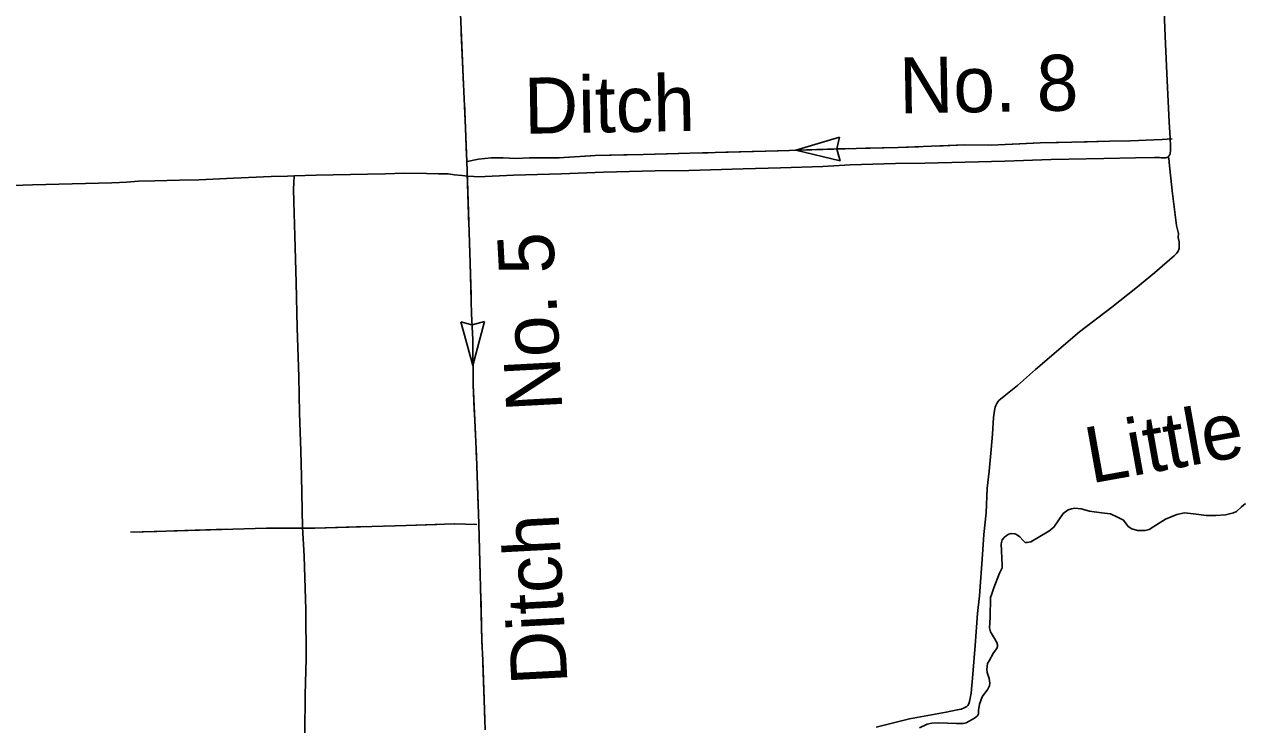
# Model space of a CAD drawing. Extents: x -117616 to 64730, y 54117 to 789866.
# Drawn here: x 62704.7 to 62888.1, y 54758.9 to 54864.5 of the extents above; entities that cross this region are included whole.
import ezdxf

# ---------------------------------------------------------------- set-up
doc = ezdxf.new("R2010")
doc.units = 0
for name, color, linetype in [('34', 7, 'Continuous'), ('35', 7, 'Continuous'), ('43', 7, 'Continuous')]:
    doc.layers.add(name, color=color, linetype=linetype)

msp = doc.modelspace()

# ---------------------------------------------------------------- linework, layer by layer
at = {"layer": '34'}
for points in [[(62876.37, 54867.69), (62876.62, 54861.55), (62876.85, 54856.06), (62877.18, 54849.79), (62877.32, 54847.42), (62877.37, 54846.11), (62877.34, 54845.4), (62877.32, 54845.21), (62877.29, 54845), (62877.21, 54844.79), (62877.12, 54844.67), (62876.96, 54844.5)], [(62876.96, 54844.5), (62876.85, 54844.46), (62876.74, 54844.43), (62876.59, 54844.41), (62876.31, 54844.41), (62875.98, 54844.41), (62875.7, 54844.43), (62874.95, 54844.47), (62872.11, 54844.4), (62867.31, 54844.32), (62859.38, 54844.14), (62852.42, 54843.9), (62846.4, 54843.76), (62840.34, 54843.57), (62835.91, 54843.53), (62829.09, 54843.32), (62824.99, 54843.11), (62818.58, 54842.88), (62812.98, 54842.76), (62804.78, 54842.48), (62799.71, 54842.43), (62791.91, 54842.22), (62785.58, 54841.99), (62778.39, 54841.78), (62773.06, 54841.54), (62772.37, 54841.57), (62771.42, 54841.64), (62770.64, 54841.75), (62769.5, 54841.85), (62768.53, 54841.98), (62767.04, 54841.99), (62765.26, 54842.03), (62761.84, 54842.08), (62759.07, 54841.99), (62756.36, 54841.92), (62748.63, 54841.8), (62745.31, 54841.67)], [(62876.96, 54844.5), (62877.05, 54844.45), (62877.07, 54844.42), (62877.09, 54844.4), (62877.1, 54844.37), (62877.13, 54844.24), (62877.17, 54843.87), (62877.18, 54843.67), (62877.6, 54839.42), (62878.28, 54834.18), (62878.55, 54832.98), (62878.52, 54832.4), (62878.65, 54831.72), (62878.68, 54831.22), (62878.68, 54830.72), (62878.52, 54830.33), (62878.26, 54829.99), (62877.92, 54829.64), (62876.87, 54828.72), (62874.96, 54827.08), (62872.13, 54824.77), (62868.52, 54821.88), (62863.63, 54818.19)], [(62664.84, 54839.42), (62666.14, 54839.2), (62666.74, 54839.14), (62667.5, 54839.14), (62672.78, 54839.27), (62680.26, 54839.57), (62687.18, 54839.78), (62692.85, 54839.99), (62698.47, 54840.1), (62705.91, 54840.35), (62717.85, 54840.63), (62719, 54840.68), (62720.04, 54840.72), (62721.87, 54840.86), (62724.33, 54840.93), (62728.05, 54841.02), (62730.97, 54841.09), (62736.16, 54841.32), (62741.83, 54841.57), (62744.31, 54841.62), (62745.31, 54841.67)], [(62745.31, 54841.67), (62745.26, 54840.56), (62745.24, 54839.73), (62745.26, 54837.75), (62745.41, 54832.62), (62745.64, 54825.59), (62745.78, 54818.79), (62746.02, 54811.38), (62746.14, 54805.98), (62746.34, 54800.18), (62746.42, 54796.42), (62746.58, 54788.73), (62746.82, 54784.33), (62747.06, 54776.25), (62747.14, 54768.88), (62746.98, 54763.48), (62746.9, 54757.56), (62747.06, 54754.07), (62747.14, 54752.59), (62747.26, 54750.71), (62747.34, 54748.59), (62747.3, 54744.03), (62747.34, 54735.82)], [(62863.63, 54818.19), (62857.04, 54812.48), (62854.32, 54810.06), (62852.54, 54808.67), (62851.75, 54808.03), (62851.52, 54807.8), (62851.37, 54807.61), (62851.2, 54807.38), (62851.05, 54807.08), (62850.95, 54806.79), (62850.82, 54806.29), (62850.67, 54805.23), (62850.56, 54802.72), (62850.35, 54800.42), (62850.03, 54797.15), (62849.73, 54794.62), (62849.59, 54790.88), (62849.22, 54787.6), (62849.06, 54784.59), (62848.6, 54778.37), (62848.3, 54775.68), (62847.94, 54770.9), (62847.57, 54766.58), (62847.34, 54763.68), (62847.09, 54762.44), (62846.97, 54762.09), (62846.84, 54761.85), (62846.68, 54761.71), (62846.29, 54761.49), (62845.82, 54761.3), (62845.24, 54761.16), (62843.54, 54760.85), (62838.05, 54759.85), (62833.03, 54758.56)]]:
    msp.add_lwpolyline(points, dxfattribs=at)
at = {"layer": '35'}
for points in [[(62850.1, 54764.8), (62850.15, 54765.18), (62850.04, 54765.9), (62849.75, 54766.8), (62849.71, 54767.26), (62849.78, 54768.18), (62850.02, 54768.59), (62850.69, 54769.78), (62851.18, 54770.41), (62851.29, 54770.72), (62851.31, 54771), (62851.22, 54771.33), (62850.85, 54771.95), (62850.26, 54772.95), (62850.1, 54773.55), (62850.19, 54775.08), (62850.24, 54778.13), (62850.37, 54778.52), (62850.74, 54779.55), (62851.59, 54781.78), (62851.99, 54782.6), (62851.99, 54782.99), (62851.85, 54786.23), (62851.99, 54786.82), (62852.31, 54787.17), (62852.66, 54787.48), (62852.99, 54787.68), (62853.37, 54787.74), (62853.89, 54787.7), (62854.18, 54787.59), (62854.68, 54787.24), (62855.09, 54786.74), (62855.44, 54786.41), (62855.73, 54786.39), (62856.34, 54786.5), (62859.03, 54788.12), (62859.76, 54788.73), (62861.2, 54790.77), (62861.92, 54791.32), (62862.45, 54791.49), (62862.93, 54791.58), (62863.89, 54791.49), (62865.18, 54791.14), (62866.98, 54790.9), (62868.34, 54790.72), (62869.38, 54790.25), (62870.26, 54789.75), (62870.98, 54788.84), (62871.53, 54788.47), (62872.37, 54788.23), (62873.57, 54788.24), (62874.15, 54788.37), (62874.83, 54788.84), (62876.59, 54789.91), (62878.3, 54790.64), (62879.46, 54790.88), (62880.82, 54790.75), (62882.78, 54790.49), (62884.19, 54790.49), (62885.63, 54790.56), (62886.87, 54790.9), (62887.32, 54791.1), (62888.08, 54791.77), (62888.68, 54792.29)], [(62839.56, 54758.47), (62840.69, 54759), (62841.42, 54759.19), (62842.43, 54759.22), (62845.12, 54759.14), (62846.16, 54759.12), (62846.59, 54759.24), (62847.85, 54759.94), (62848.26, 54760.26), (62848.41, 54760.57), (62848.43, 54761.1), (62848.58, 54762.05), (62849.01, 54763.16), (62849.83, 54764.3), (62850.1, 54764.8)]]:
    msp.add_lwpolyline(points, dxfattribs=at)
at = {"layer": '43'}
for p, q in [((62820.91, 54845.54), (62827.49, 54847.51)), ((62827.49, 54847.51), (62827.07, 54845.74)), ((62820.91, 54845.54), (62827.59, 54843.96)), ((62827.59, 54843.96), (62827.07, 54845.71)), ((62770.42, 54819.69), (62772.11, 54819.23)), ((62772.25, 54813.08), (62770.42, 54819.69)), ((62773.98, 54819.72), (62772.14, 54819.23)), ((62772.25, 54813.08), (62773.98, 54819.72))]:
    msp.add_line(p, q, dxfattribs=at)
for points in [[(62770.37, 54866.09), (62770.8, 54856.61), (62771.13, 54848.87), (62771.37, 54842.48), (62771.82, 54828.54), (62772.05, 54820.87), (62772.22, 54817), (62772.27, 54810.18), (62772.53, 54804.86), (62772.77, 54799.44), (62773.15, 54789.21), (62773.41, 54779.61), (62773.6, 54771.56), (62773.74, 54768.66), (62773.98, 54761.25), (62774.12, 54758.19)], [(62770.5, 54863.2), (62770.8, 54856.61), (62770.85, 54855.29)], [(62770.97, 54852.65), (62771.13, 54848.87), (62771.28, 54844.74)], [(62877.64, 54847.26), (62876.12, 54847.16), (62871.36, 54846.97), (62868.16, 54846.92), (62862.52, 54846.75), (62857.71, 54846.67), (62850.34, 54846.32), (62846.37, 54846.35), (62836.35, 54845.96), (62829.99, 54845.81), (62819.97, 54845.51), (62814.53, 54845.34), (62804.92, 54845.08), (62797.89, 54844.91), (62790.67, 54844.76), (62785.24, 54844.42), (62780.76, 54844.4), (62778.73, 54844.29), (62776.81, 54844.42), (62774.99, 54844.42), (62773.07, 54844.19), (62771.38, 54843.84)], [(62871.05, 54846.96), (62868.16, 54846.92), (62863.13, 54846.77)], [(62877.64, 54847.26), (62876.12, 54847.16), (62873.69, 54847.06)], [(62807.72, 54845.16), (62804.92, 54845.08), (62799.8, 54844.96)], [(62814.32, 54845.34), (62810.36, 54845.23)], [(62818.27, 54845.46), (62814.53, 54845.34), (62814.32, 54845.34)], [(62828.83, 54845.78), (62820.91, 54845.54)], [(62839.38, 54846.08), (62836.35, 54845.96), (62831.47, 54845.85)], [(62849.94, 54846.33), (62846.37, 54846.35), (62842.02, 54846.18)], [(62860.49, 54846.72), (62857.71, 54846.67), (62852.58, 54846.43)], [(62776.06, 54844.42), (62774.99, 54844.42), (62773.07, 54844.19), (62771.38, 54843.84)], [(62786.61, 54844.51), (62785.24, 54844.42), (62780.76, 54844.4), (62778.73, 54844.29), (62778.7, 54844.3)], [(62797.16, 54844.9), (62790.67, 54844.76), (62789.25, 54844.67)], [(62771.38, 54842.1), (62771.63, 54834.19)], [(62771.72, 54831.55), (62771.82, 54828.54), (62771.97, 54823.63)], [(62772.05, 54820.99), (62772.05, 54820.87), (62772.22, 54817), (62772.25, 54813.08)], [(62772.27, 54810.44), (62772.27, 54810.18), (62772.45, 54806.48)], [(62772.45, 54806.48), (62772.53, 54804.86), (62772.63, 54802.53)], [(62772.75, 54799.89), (62772.77, 54799.44), (62773.04, 54791.97)], [(62720.64, 54787.97), (62725.96, 54788.13), (62741.14, 54788.58), (62748.41, 54788.58), (62762.2, 54788.97), (62769.44, 54789.22), (62772.85, 54789.13)], [(62727.23, 54788.17), (62735.15, 54788.4)], [(62737.79, 54788.48), (62741.14, 54788.58), (62745.71, 54788.58)], [(62748.35, 54788.58), (62748.41, 54788.58), (62756.26, 54788.8)], [(62758.9, 54788.87), (62762.2, 54788.97), (62766.82, 54789.13)], [(62769.46, 54789.22), (62772.85, 54789.13)], [(62773.14, 54789.34), (62773.15, 54789.21), (62773.36, 54781.42)], [(62720.64, 54787.97), (62724.6, 54788.09)], [(62773.43, 54778.78), (62773.6, 54771.56), (62773.63, 54770.86)], [(62773.75, 54768.22), (62773.98, 54761.25), (62774.02, 54760.31)]]:
    msp.add_lwpolyline(points, dxfattribs=at)

# ---------------------------------------------------------------- texts
at = {"layer": '35'}
msp.add_text('Little', height=8.448, rotation=10.1558, dxfattribs=at).set_placement((62865.37, 54795.3))
at = {"layer": '43'}
for s, rotation, p in [('No. 8', 0.9719, (62836.54, 54851.08)), ('Ditch', 0.9719, (62780.02, 54848.02)), ('No. 5', 93.0367, (62785.74, 54806.38)), ('Ditch', 93.0367, (62786.51, 54765.18))]:
    msp.add_text(s, height=8.448, rotation=rotation, dxfattribs=at).set_placement(p)

doc.saveas('drawing.dxf')
